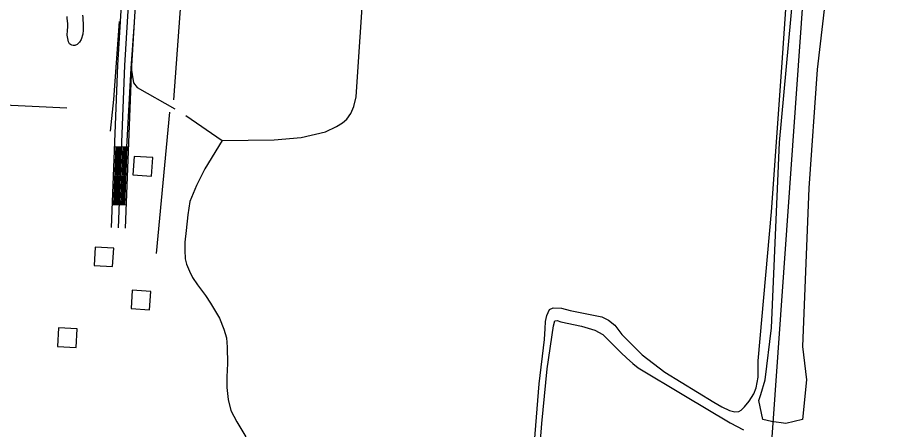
# Model space of a CAD drawing. Extents: x 3219052 to 3256913, y 800770 to 826146.
# Drawn here: x 3247011 to 3248892, y 809258 to 810146 of the extents above; entities that cross this region are included whole.
import ezdxf

# ---------------------------------------------------------------- set-up
doc = ezdxf.new("R2010")
doc.units = 0
for name, color, linetype in [('V-BLDG-OTLN', 7, 'Continuous'), ('V-DTCH-CNTR', 7, 'Continuous'), ('V-ROAD-CNTR', 7, 'Continuous'), ('V-SITE-VEGE', 7, 'Continuous'), ('V-TOPO-SHOR', 7, 'Continuous')]:
    doc.layers.add(name, color=color, linetype=linetype)

msp = doc.modelspace()

# ---------------------------------------------------------------- linework, layer by layer
at = {"layer": 'V-BLDG-OTLN'}
for points in [[(3247262.5, 809846.5), (3247259.8, 809806.6), (3247299.7, 809803.9), (3247302.4, 809843.8)], [(3247218.4, 809649.2), (3247178.4, 809651.4), (3247176.2, 809611.5), (3247216.1, 809609.3)], [(3247258.4, 809558.6), (3247255.7, 809518.7), (3247295.6, 809515.9), (3247298.3, 809555.9)], [(3247139.3, 809475), (3247099.4, 809477.2), (3247097.1, 809437.3), (3247137.1, 809435.1)]]:
    msp.add_lwpolyline(points, close=True, dxfattribs=at)
at = {"layer": 'V-DTCH-CNTR'}
for points in [[(3248110.1, 809043), (3248135.3, 809356.5), (3248146.7, 809452.2), (3248147.4, 809464.6), (3248147.7, 809475.2), (3248148.9, 809490.7), (3248151.4, 809504.1), (3248157.5, 809516.5), (3248165.1, 809520.4), (3248183.5, 809519.8), (3248202, 809514.5), (3248269.9, 809500.9), (3248284.2, 809494.2), (3248298.3, 809483.1), (3248313, 809463.2), (3248357, 809419.4), (3248406, 809381.8), (3248511.7, 809317.4), (3248528.6, 809307.4), (3248545.3, 809299.3), (3248556.9, 809296.6), (3248565.7, 809297.5), (3248570.3, 809300.3), (3248577.4, 809307), (3248587.7, 809319.5), (3248597.6, 809335.6), (3248602.5, 809348), (3248606.9, 809371.5), (3248607.2, 809406.1), (3248635.5, 809727.3), (3248658.3, 810037.8), (3248682.5, 810393.7)], [(3246443.2, 810009.5), (3246714.8, 809979.6), (3246952.3, 809958.7), (3247117.2, 809950.8)]]:
    msp.add_lwpolyline(points, dxfattribs=at)
at = {"layer": 'V-ROAD-CNTR'}
for p, q in [((3247220.4, 809868.2), (3247250.4, 809867)), ((3247215.4, 809743.3), (3247245.4, 809742.1))]:
    msp.add_line(p, q, dxfattribs=at)
for points in [[(3247213.4, 809693.4), (3247227.4, 810043), (3247292.6, 811114.9), (3247337.6, 811789.4), (3247349.2, 811906), (3247356.5, 812137.9)], [(3247228.4, 809692.8), (3247242.4, 810042.3), (3247307.6, 811114), (3247352.6, 811788.1), (3247364.2, 811905), (3247371.5, 812137.5)], [(3247243.4, 809692.2), (3247257.3, 810041.5), (3247322.5, 811113), (3247367.5, 811786.9), (3247379.2, 811904), (3247386.5, 812137)], [(3247218.4, 809743.2), (3247223.4, 809868.1)], [(3247221.4, 809743.1), (3247226.4, 809868)], [(3247224.4, 809743), (3247229.4, 809867.9)], [(3247227.4, 809742.8), (3247232.4, 809867.7)], [(3247230.4, 809742.7), (3247235.4, 809867.6)], [(3247233.4, 809742.6), (3247238.4, 809867.5)], [(3247236.4, 809742.5), (3247241.4, 809867.4)], [(3247239.4, 809742.4), (3247244.4, 809867.3)], [(3247242.4, 809742.2), (3247247.4, 809867.1)]]:
    msp.add_lwpolyline(points, dxfattribs=at)
at = {"layer": 'V-SITE-VEGE'}
msp.add_lwpolyline([(3248747.4, 810432.6), (3248756.3, 810369.8), (3248756.3, 810334), (3248760.8, 810262.2), (3248733.9, 810033.5), (3248716, 809778), (3248702.6, 809437.2), (3248711.5, 809365.5), (3248702.6, 809280.3), (3248666.7, 809271.3), (3248635.4, 809275.8), (3248617.4, 809280.3), (3248608.5, 809320.6), (3248613, 809334.1), (3248621.9, 809365.5), (3248635.4, 809477.5), (3248653.3, 809876.6), (3248702.6, 810414.7), (3248711.5, 810459.5), (3248720.5, 810481.9), (3248738.4, 810473)], close=True, dxfattribs=at)
for points in [[(3247120.9, 810093), (3247117.7, 810107.4), (3247118.5, 810117.7), (3247119.2, 810125.8), (3247119.2, 810132.5), (3247118.2, 810143.6), (3247118, 810148.1)], [(3247151.3, 810150.3), (3247152, 810145.3), (3247152.5, 810127.6), (3247152.3, 810115.3), (3247152.1, 810112.5), (3247151.8, 810109.4), (3247148.3, 810098.6), (3247144.9, 810092.7), (3247143.4, 810090.8), (3247141.7, 810089.3), (3247139.6, 810087.2), (3247134.9, 810085.1), (3247130.7, 810085.4), (3247128.1, 810086.2), (3247125.6, 810087.2), (3247123.2, 810088.9), (3247120.9, 810093)]]:
    msp.add_lwpolyline(points, dxfattribs=at)
at = {"layer": 'V-TOPO-SHOR'}
for p, q in [((3247255.9, 810036.3), (3247263.1, 810135.2)), ((3247269.2, 809995.2), (3247350.4, 809949)), ((3247310.3, 809637.4), (3247339.3, 809941.8))]:
    msp.add_line(p, q, dxfattribs=at)
for points in [[(3248637, 809241.6), (3248731.9, 810579.6), (3248819.5, 811832.7), (3248867.2, 812650.3), (3248871, 812784.9), (3248991.5, 812841.2)], [(3247373.7, 809934.9), (3247452.4, 809880.7), (3247564.3, 809882.1), (3247622.5, 809887.1), (3247675, 809899.2), (3247698.5, 809911), (3247711.6, 809919), (3247720.7, 809926.9), (3247729.6, 809939.2), (3247735.5, 809953.7), (3247740.9, 809974.7), (3247774.8, 810480.2), (3247789.4, 810752.5), (3247816.2, 811183.3), (3247835.6, 811490), (3247845, 811645.7)], [(3247347.8, 809968.4), (3247399.6, 810672.9), (3247422.9, 811021.7)], [(3247230.1, 810137), (3247217.6, 809968.7), (3247210.5, 809901)], [(3247246.9, 809866.2), (3247255.9, 810036.3), (3247261.1, 810005), (3247269.2, 809995.2)], [(3247452.1, 809880.9), (3247414.4, 809819.7), (3247396.9, 809784.2), (3247382.7, 809749.6), (3247378.1, 809720.6), (3247374.6, 809687.3), (3247371.7, 809661.7), (3247371.3, 809644.4), (3247372.3, 809626.1), (3247375.3, 809614.4), (3247381.6, 809599.3), (3247387.8, 809585.7), (3247399.2, 809570.2), (3247416.1, 809547), (3247426.9, 809530.8), (3247446.3, 809498.4), (3247455.8, 809474.7), (3247461.3, 809455.6), (3247462.9, 809436.1), (3247463.2, 809400.6), (3247462.4, 809371.7), (3247462.2, 809349.1), (3247465, 809323), (3247470.4, 809299.2), (3247483.8, 809275.1), (3247502.8, 809242.7)], [(3248127.9, 809106.9), (3248140.5, 809271.5), (3248152.7, 809389), (3248165.9, 809481.7), (3248169, 809492.4), (3248173.6, 809493.4), (3248181.5, 809490.5), (3248226.1, 809481.1), (3248254.8, 809472.6), (3248272.4, 809463.3), (3248288.4, 809446.9), (3248301.1, 809434.1), (3248312.1, 809423.3), (3248323.3, 809413.1), (3248337.2, 809400.5), (3248348.6, 809391), (3248446.6, 809332.6), (3248546.6, 809272.9), (3248575.7, 809257.4)]]:
    msp.add_lwpolyline(points, dxfattribs=at)

doc.saveas('drawing.dxf')
